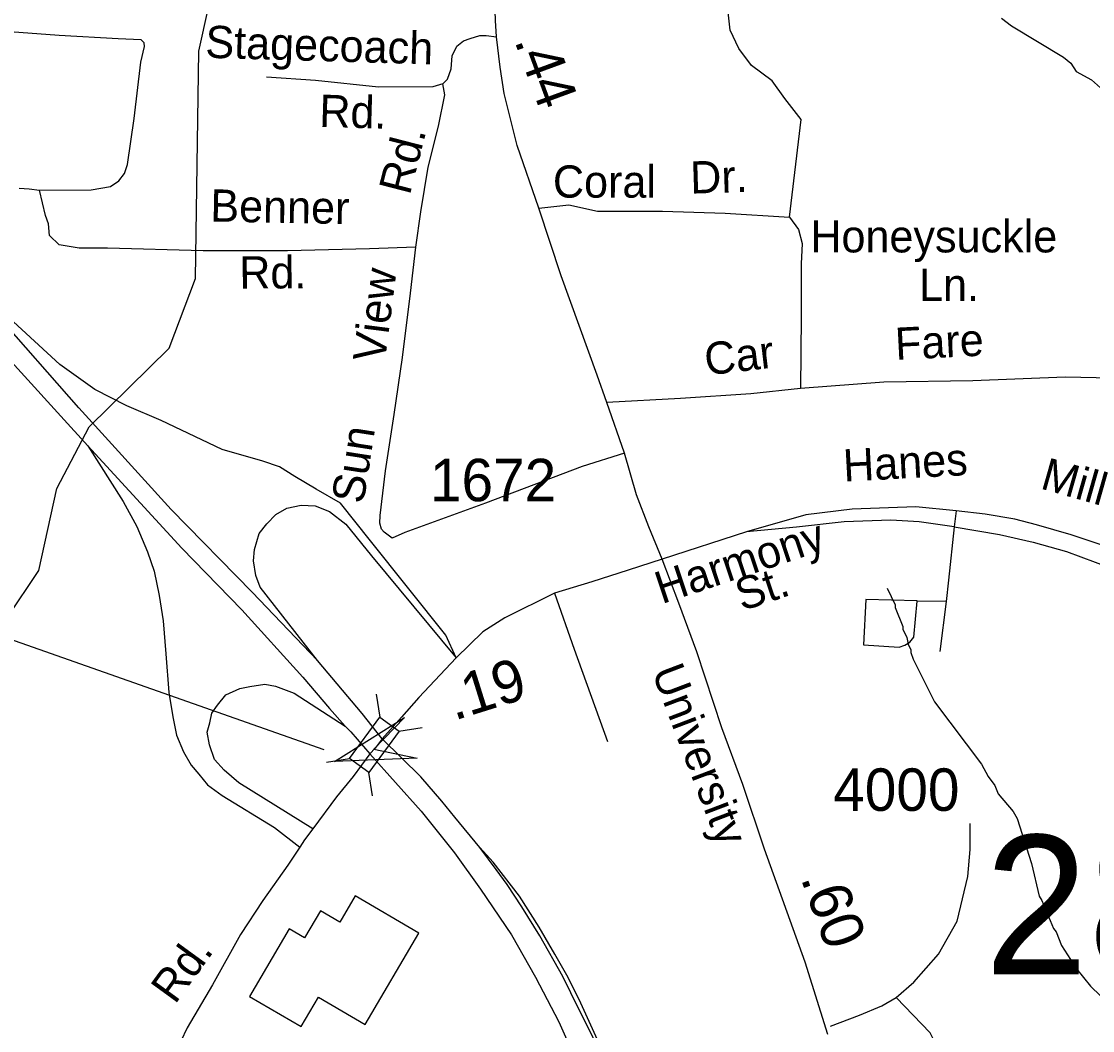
# Model space of a CAD drawing. Extents: x 1547597 to 1699558, y 810033 to 920809.
# Drawn here: x 1621270 to 1624425, y 888884 to 891858 of the extents above; entities that cross this region are included whole.
import ezdxf

# ---------------------------------------------------------------- set-up
doc = ezdxf.new("R2010")
doc.units = 0
for name, color, linetype in [('Exist Cultural Warehouse Building Footprint', 7, 'Continuous'), ('Exist Hydrographic Creek Single Shore', 7, 'Continuous'), ('Exist Hydrographic Misc Water Feature', 7, 'Continuous'), ('Exist Road Non-System Type 51', 7, 'Continuous'), ('Exist Road Non-System Type 51 Label', 7, 'Continuous'), ('Exist Road Primary US Divided Attributed', 7, 'Continuous'), ('Exist Road Primary US Ramp 1 Lane  Attributed', 7, 'Continuous'), ('Exist Road Secondary Mileage Hundredths English Label', 7, 'Continuous'), ('Exist Road Secondary Structure Standard Bridge Attributed CELL', 7, 'Continuous'), ('Exist Road Secondary Structure Standard Bridge CELL', 7, 'Continuous'), ('Exist Road Secondary Structure Standard Bridge Number Label', 7, 'Continuous'), ('Exist Road Secondary Type 51 Attributed', 7, 'Continuous'), ('Exist Road Secondary Type 51 Label', 7, 'Continuous'), ('Exist Road Secondary Type 51 Number Label', 7, 'Continuous')]:
    doc.layers.add(name, color=color, linetype=linetype)

msp = doc.modelspace()

# ---------------------------------------------------------------- linework, layer by layer
at = {"layer": 'Exist Cultural Warehouse Building Footprint'}
msp.add_lwpolyline([(1622282.2, 888902.1), (1622440.4, 889171.8), (1622252.9, 889281.8), (1622207.3, 889204), (1622150.3, 889237.4), (1622103.5, 889157.8), (1622058.6, 889184.1), (1621941.8, 888985), (1622093.5, 888896), (1622144.4, 888982.9)], close=True, dxfattribs=at)
at = {"layer": 'Exist Hydrographic Creek Single Shore'}
msp.add_lwpolyline([(1618637.3, 888115.7), (1619084.8, 888210.7), (1619415.7, 888311), (1619854.8, 888451.1), (1619972.8, 888550.4), (1620311.8, 888963.7), (1620567.8, 889391.9), (1620863.8, 889737.2), (1621133.8, 889961.4), (1621320.8, 890240), (1621373.8, 890481.8), (1621468.8, 890663.7), (1621704.8, 890895.2), (1621782.8, 891100.5), (1621791.8, 891770.1), (1621942.8, 892449.8)], dxfattribs=at)
at = {"layer": 'Exist Hydrographic Misc Water Feature'}
for points in [[(1624157.2, 891867.8), (1624186.8, 891845.3), (1624339.3, 891752.7), (1624361, 891734.4), (1624376.6, 891710.1), (1624422.1, 891685.4), (1624457.7, 891654.7)], [(1623820.5, 890187.6), (1623843.6, 890139.2), (1623843.5, 890131.2), (1623866.6, 890074.8), (1623866.5, 890066.9), (1623878.1, 890042.7), (1623881.8, 890022.6), (1623889.5, 890006.5), (1623889.4, 889998.5), (1623897.1, 889978.3), (1623959, 889853.4), (1624098, 889669), (1624117.4, 889632.7), (1624137, 889606.4), (1624146.6, 889582.2), (1624191.7, 889529.5), (1624203.4, 889509.3), (1624245.2, 889376.5), (1624267.7, 889280.1), (1624275.5, 889268), (1624310.1, 889185.5), (1624317.9, 889175.3), (1624333.3, 889135.1), (1624378.2, 889066.4), (1624419.3, 889015.6), (1624448.9, 888987.1)]]:
    msp.add_lwpolyline(points, dxfattribs=at)
at = {"layer": 'Exist Road Non-System Type 51'}
for p, q in [((1623532.1, 891281), (1623566.7, 891569.1)), ((1624023.6, 890415.9), (1624017.5, 890368.6)), ((1623406.1, 890354.3), (1623157.5, 890273.8)), ((1623757.6, 890154.3), (1623750.7, 890020.8)), ((1623908.2, 890150.4), (1623757.6, 890154.3)), ((1623994.3, 890148.2), (1623908.2, 890150)), ((1623994.3, 890148.2), (1623974.9, 890001.1))]:
    msp.add_line(p, q, dxfattribs=at)
for points in [[(1623566.7, 891569.1), (1623518.5, 891630.3), (1623480.9, 891682.9), (1623420.8, 891728), (1623383.3, 891777.6), (1623357.7, 891831.8), (1623338.2, 892012.2), (1623327.8, 892275.8), (1623324.8, 892394.6)], [(1621323.2, 891360.3), (1621475, 891361.9), (1621532.3, 891371.2), (1621556.2, 891388.5), (1621573.4, 891409.8), (1621582.5, 891436.2), (1621602.1, 891571.9), (1621621.9, 891737.6), (1621632.4, 891783.6), (1621631, 891794.4), (1621622.6, 891803.6), (1621554.8, 891806.4), (1621380.9, 891816.3), (1621181.1, 891830.6)], [(1622510.8, 891674.2), (1622525.2, 891687.7), (1622535.7, 891718.6), (1622538.3, 891756.7), (1622552.7, 891784.7), (1622572.4, 891800.4), (1622591.6, 891807.4), (1622619.9, 891816.1), (1622639, 891816.1), (1622669.1, 891812.2)], [(1622510.8, 891674.2), (1622482.1, 891665.5), (1622321.4, 891664.5), (1622136, 891684.2), (1621991.2, 891693.5)], [(1622431.4, 891193.1), (1622446.1, 891296.6), (1622467.5, 891428), (1622498.6, 891549.5), (1622516.5, 891642), (1622510.8, 891674.2)], [(1621262.8, 891366.1), (1621292.2, 891365), (1621323.2, 891360.3)], [(1622431.4, 891193.1), (1622295.2, 891188.2), (1622053.9, 891181.6), (1621804.8, 891182.1), (1621523, 891189.8), (1621439.4, 891189.8), (1621380.5, 891199.1), (1621352.6, 891227), (1621349.5, 891261.1), (1621340.3, 891285.9), (1621323.2, 891360.3)], [(1622794.2, 891307.6), (1622882.6, 891317.2), (1622966.5, 891298.6), (1623158.4, 891298.5), (1623342.8, 891293), (1623532.1, 891281)], [(1623532.1, 891281), (1623559.2, 891244.9), (1623569.2, 891203.7), (1623566.5, 891143.9), (1623566.5, 890987.8), (1623565.1, 890776.7)], [(1623045.8, 890585.5), (1622921.7, 890546.5), (1622636.8, 890438.1), (1622399.6, 890351.7), (1622362.3, 890334.9), (1622338.2, 890352.8), (1622330.4, 890362.2), (1622325.9, 890379.1), (1622326.8, 890402.1), (1622342.3, 890533.8), (1622368, 890699.6), (1622391.9, 890867.2), (1622416.1, 891056.9), (1622431.4, 891193.1)], [(1624829.1, 890811.1), (1624619.2, 890803.4), (1624344.1, 890809.9), (1624072.1, 890799), (1623810, 890794.5), (1623565.1, 890776.7)], [(1623565.1, 890776.7), (1623418, 890760.3), (1623211.5, 890747), (1622994, 890735.2)], [(1624023.6, 890415.9), (1623904.6, 890427.2), (1623716.8, 890420.5), (1623580.8, 890404), (1623406.1, 890354.3)], [(1625429.7, 889771.7), (1625352.9, 889816), (1625089.1, 889970.1), (1624901, 890079.4), (1624676, 890208.5), (1624577, 890261), (1624525.3, 890285.1), (1624462.1, 890311.8), (1624362.2, 890345.3), (1624259.8, 890374.6), (1624195.7, 890390.9), (1624108.8, 890405.6), (1624023.6, 890415.9)], [(1624017.5, 890368.6), (1623914.8, 890383.4), (1623830.8, 890388.6), (1623693.8, 890383.4), (1623553.4, 890368), (1623406.1, 890354.3)], [(1624017.5, 890368.6), (1624000.7, 890211.9), (1623994.3, 890148.2)], [(1624017.5, 890368.6), (1624150.9, 890346.2), (1624249.9, 890323.8), (1624348, 890296.3), (1624432.8, 890264.4), (1624505.1, 890236.9), (1624585.6, 890199), (1624677.7, 890149.1), (1624825.3, 890063), (1625033.2, 889942.5), (1625251.3, 889815.1), (1625406.7, 889725.6)], [(1622840, 890172.8), (1622898.2, 890008.3), (1622995.9, 889736)], [(1623750.7, 890020.8), (1623855.7, 890014), (1623872.1, 890020), (1623886.7, 890028.6), (1623898.8, 890043.2), (1623908.2, 890150)], [(1623652.9, 888897.8), (1623738.9, 888929.5), (1623804.7, 888957.2), (1623846.3, 888981.5), (1623898.3, 889026.6), (1623971, 889109.8), (1624026.4, 889206.8), (1624057.6, 889338.5), (1624064.6, 889418.3), (1624064.6, 889494.5)], [(1624116.5, 888381.8), (1624074.9, 888527.4), (1624009.1, 888718), (1623971, 888829), (1623946.8, 888877.5), (1623846.3, 888981.5)]]:
    msp.add_lwpolyline(points, dxfattribs=at)
at = {"layer": 'Exist Road Primary US Divided Attributed'}
for points in [[(1619861.1, 892361.4), (1620047.9, 892160.8), (1620121.4, 892076.3), (1620382.3, 891798), (1620723.6, 891427.5), (1620855.2, 891270.7), (1620995.5, 891127.2), (1621140.8, 890963.1), (1621385.7, 890695.1), (1621465.4, 890607.5)], [(1622141.9, 889974.9), (1621949.4, 890176.2), (1621710.8, 890419.9), (1621439.2, 890719.5), (1621188.9, 891001.7), (1621108, 891099.1)], [(1621465.4, 890607.5), (1621741.9, 890305.7), (1621919.3, 890124.5), (1622099.1, 889925.8), (1622177.4, 889833.8), (1622223.5, 889781.6)], [(1622332.2, 889744.3), (1622273.1, 889818.2), (1622141.9, 889974.9)], [(1622223.5, 889781.6), (1622240.3, 889764.7), (1622295.6, 889700.2)], [(1622619.7, 889423.6), (1622546.9, 889513.5), (1622508.6, 889560.5), (1622446, 889631.7), (1622332.2, 889744.3)], [(1622295.6, 889700.2), (1622447.6, 889530.8), (1622545, 889407.9), (1622622.4, 889300.7), (1622713.2, 889166.2), (1622784.4, 889041.8), (1622853.2, 888910.3), (1622908, 888786), (1622952.6, 888674.9), (1623008.8, 888504.8), (1623061.3, 888325.1)], [(1623426.6, 887522.5), (1623340.6, 887690.7), (1623290.5, 887798.6), (1623259.3, 887873.7), (1623235, 887946.5), (1623156.1, 888191.3), (1623109.4, 888396.3), (1623017.2, 888678.8), (1622953.1, 888865.7), (1622911.9, 888947.9), (1622864.2, 889044.1), (1622797.3, 889163.8), (1622743.7, 889249.1), (1622700.7, 889314.8), (1622668.6, 889358.6), (1622619.7, 889423.6)]]:
    msp.add_lwpolyline(points, dxfattribs=at)
at = {"layer": 'Exist Road Primary US Ramp 1 Lane  Attributed'}
for points in [[(1622550, 889982.2), (1622520.3, 890049.5), (1622297.7, 890327.1), (1622209.2, 890438.6), (1622138.3, 890479.6), (1622075.4, 890516.7), (1622029.7, 890545.3), (1621981.1, 890562.5), (1621861.1, 890596.8), (1621681.3, 890681.6), (1621579.9, 890725.1), (1621485.6, 890773.7), (1621382.9, 890847.3), (1621108, 891099.1)], [(1621465.4, 890607.5), (1621569.7, 890443.5), (1621609.7, 890369.2), (1621641.1, 890294.9), (1621661.1, 890237.7), (1621675.4, 890166.2), (1621686.8, 890091.9), (1621695.4, 889994.7), (1621704, 889880.4), (1621715.4, 889808.9), (1621726.8, 889754.6), (1621746.8, 889706), (1621769.7, 889666), (1621792.6, 889640.2), (1621818.3, 889608.8), (1621861.1, 889577.3), (1622015.4, 889483), (1622089.9, 889425.2)], [(1622141.9, 889974.9), (1621972.9, 890191.3), (1621960.2, 890225.1), (1621953, 890268), (1621955.8, 890302.3), (1621970.2, 890349.3), (1621993, 890377.9), (1622019, 890405.4), (1622051.9, 890424.1), (1622093.6, 890432.9), (1622135.3, 890430.7), (1622177, 890414.2), (1622225.3, 890376.9), (1622301, 890283.5), (1622550, 889982.2)], [(1622128.3, 889479), (1621909.7, 889614.5), (1621866.8, 889651.7), (1621838.3, 889683.1), (1621824, 889726), (1621816.7, 889763.2), (1621824.4, 889790.8), (1621830.5, 889820), (1621847.4, 889843.1), (1621871.9, 889873.8), (1621913.5, 889892.2), (1621942.1, 889898), (1621986.5, 889904.9), (1622017.9, 889899.2), (1622073, 889878.4), (1622223.5, 889781.6)], [(1623779.7, 887962.2), (1623672.5, 887967.1), (1623621.4, 887976.8), (1623570.2, 887986.6), (1623511.7, 888008.5), (1623472.8, 888028), (1623433.8, 888052.4), (1623385.4, 888096.9), (1623333.4, 888167.4), (1623222.1, 888330.9), (1623138.6, 888459), (1622990.9, 888803.2), (1622917.4, 888965.1), (1622880.6, 889041), (1622840.7, 889109.1), (1622795.3, 889188.9), (1622736.6, 889280.4), (1622659.2, 889380.5), (1622619.7, 889423.6)]]:
    msp.add_lwpolyline(points, dxfattribs=at)
at = {"layer": 'Exist Road Secondary Mileage Hundredths English Label'}
msp.add_line((1622161.2, 889711.5), (1621078.4, 890093.3), dxfattribs=at)
at = {"layer": 'Exist Road Secondary Structure Standard Bridge Attributed CELL'}
msp.add_lwpolyline([(1622435.4, 889686.7), (1622191.8, 889677.3), (1622398.1, 889807.3), (1622308.2, 889713.4)], close=True, dxfattribs=at)
at = {"layer": 'Exist Road Secondary Structure Standard Bridge CELL'}
for p, q in [((1622326.1, 889807.8), (1622315.6, 889875.9)), ((1622381.7, 889767), (1622449.9, 889777.5)), ((1622168.3, 889675.5), (1622236.5, 889686.1)), ((1622304, 889576.2), (1622293.4, 889644.3))]:
    msp.add_line(p, q, dxfattribs=at)
msp.add_lwpolyline([(1622236.5, 889686.1), (1622325.8, 889808), (1622382.8, 889766.2), (1622293.4, 889644.3)], close=True, dxfattribs=at)
at = {"layer": 'Exist Road Secondary Type 51 Attributed'}
for points in [[(1623157.5, 890273.8), (1623118.1, 890369.1), (1623082, 890463.1), (1623045.8, 890585.5), (1622994, 890735.2), (1622966.2, 890815.7), (1622859.2, 891107.9), (1622794.2, 891307.6), (1622729.8, 891491.8), (1622692.1, 891645.9), (1622680.4, 891722.9), (1622669.1, 891812.2), (1622666.7, 891860.5), (1622663.2, 891947.1), (1622670.2, 892100.4), (1622675.6, 892237.5), (1622674.5, 892342.4), (1622686.7, 892755.5)], [(1623157.5, 890273.8), (1623057.5, 890241.3), (1622949.6, 890207), (1622840, 890172.8), (1622694.1, 890100.4), (1622629, 890059.3), (1622550, 889982.2)], [(1623645.7, 888872.7), (1623578.7, 889086.2), (1623458.7, 889418.8), (1623394.7, 889609), (1623333.4, 889776.6), (1623259.6, 890000.8), (1623206, 890144), (1623157.5, 890273.8)], [(1622550, 889982.2), (1622439.9, 889866.1), (1622389.2, 889807.7), (1622332.2, 889744.3)], [(1622332.2, 889744.3), (1622312.2, 889716.9), (1622295.6, 889700.2)], [(1622295.6, 889700.2), (1622246.5, 889632.6), (1622197.4, 889572.7), (1622128.3, 889479)], [(1622128.3, 889479), (1622103.7, 889446.7), (1622089.9, 889425.2)], [(1622089.9, 889425.2), (1622054.6, 889371.4), (1621981.1, 889267.4), (1621915.4, 889167.4), (1621832.4, 889018.8), (1621758.2, 888892.2), (1621720.6, 888813.5)]]:
    msp.add_lwpolyline(points, dxfattribs=at)

# ---------------------------------------------------------------- texts
at = {"layer": 'Exist Road Non-System Type 51 Label'}
for s, rotation, p in [('Stagecoach', 358.3148, (1621810.6, 891750.9)), ('Rd.', 358.3148, (1622146.1, 891547.5)), ('Rd.', 75.5635, (1622413.5, 891343.3)), ('Coral', 359.9716, (1622835.4, 891338.6)), ('Dr.', 1.7649, (1623241.1, 891350.3)), ('Benner', 358.9229, (1621825.5, 891268.3)), ('Rd.', 0.1983, (1621911.6, 891070.7)), ('View', 82.7086, (1622340.1, 890850.8)), ('Fare', 2.9053, (1623845.5, 890860.2)), ('Car', 6.7008, (1623287.5, 890814.6)), ('Sun', 81.1614, (1622276.9, 890433.9)), ('Hanes', 3.063, (1623692.6, 890501.8)), ('Mill', 344.1881, (1624268, 890482.3)), ('Harmony', 18.4143, (1623155.8, 890140.6)), ('St.', 18.4143, (1623392.3, 890119.7))]:
    msp.add_text(s, height=95, rotation=rotation, dxfattribs=at).set_placement(p)
for s, p in [('Honeysuckle', (1623593.7, 891177.2)), ('Ln.', (1623914, 891034.4))]:
    msp.add_text(s, height=95, dxfattribs=at).set_placement(p)
at = {"layer": 'Exist Road Secondary Mileage Hundredths English Label'}
for s, height, rotation, p in [('.44', 120, 290.175, (1622721.1, 891801.2)), ('.19', 125, 17.354, (1622544.6, 889797.3)), ('.60', 125, 289.9431, (1623564.5, 889333.8))]:
    msp.add_text(s, height=height, rotation=rotation, dxfattribs=at).set_placement(p)
at = {"layer": 'Exist Road Secondary Structure Standard Bridge Number Label'}
msp.add_text('289', height=410.1, dxfattribs=at).set_placement((1624107.1, 889050))
at = {"layer": 'Exist Road Secondary Type 51 Label'}
for s, rotation, p in [('University', 290.8218, (1623125.6, 889942.5)), ('Rd.', 53.9168, (1621721.9, 888959.2))]:
    msp.add_text(s, height=95, rotation=rotation, dxfattribs=at).set_placement(p)
at = {"layer": 'Exist Road Secondary Type 51 Number Label'}
for s, p in [('1672', (1622473.2, 890444.1)), ('4000', (1623661.2, 889531.8))]:
    msp.add_text(s, height=125, dxfattribs=at).set_placement(p)

doc.saveas('drawing.dxf')
